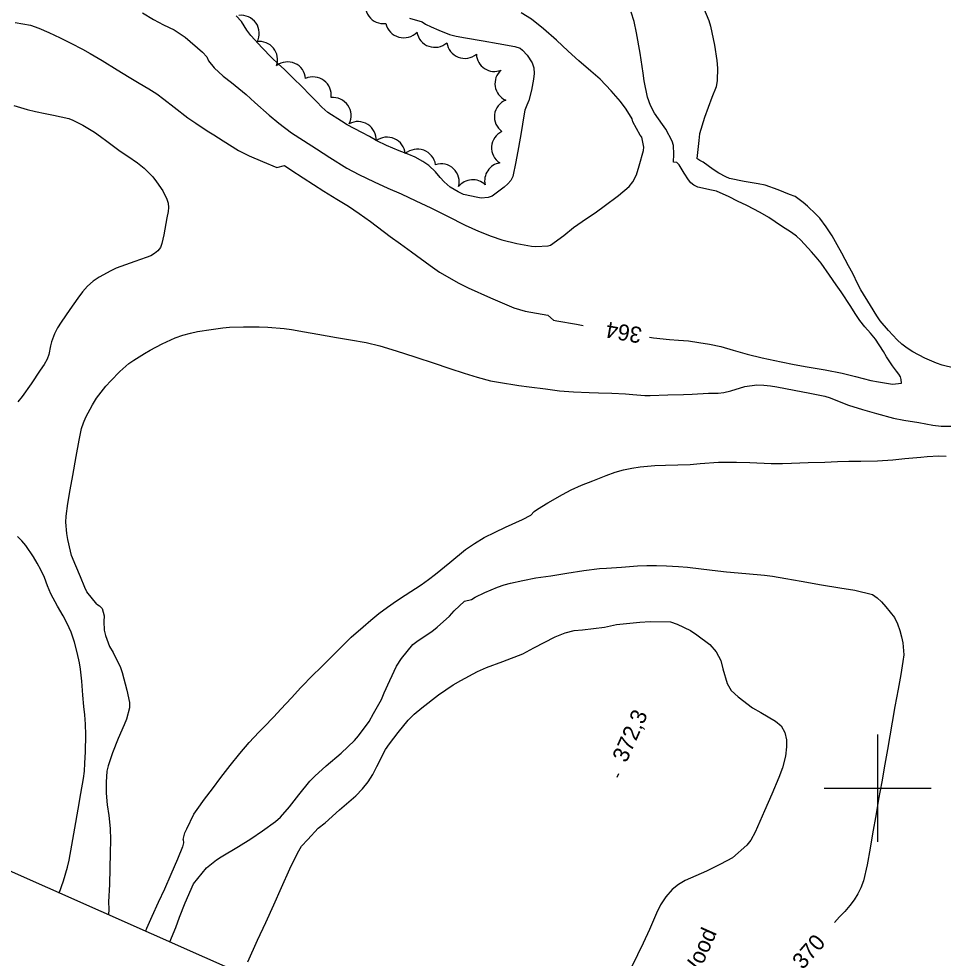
# Model space of a CAD drawing. Extents: x 287698 to 290158, y 5234163 to 5237182.
# Drawn here: x 288639.6 to 288812.3, y 5234368.2 to 5234543.7 of the extents above; entities that cross this region are included whole.
import ezdxf

# ---------------------------------------------------------------- set-up
doc = ezdxf.new("R2010")
doc.units = 0
for name, color, linetype in [('Niveau 1', 7, 'Continuous'), ('Niveau 2', 7, 'Continuous'), ('Niveau 3', 7, 'Continuous'), ('Niveau 4', 7, 'Continuous'), ('Niveau 44', 7, 'Continuous'), ('Niveau 60', 7, 'Continuous'), ('Niveau 61', 7, 'Continuous')]:
    doc.layers.add(name, color=color, linetype=linetype)

msp = doc.modelspace()

# ---------------------------------------------------------------- linework, layer by layer
at = {"layer": 'Niveau 1'}
for points in [[(288722.87, 5234434.91), (288724.16, 5234435.24), (288724.87, 5234435.64), (288726.69, 5234436.53), (288729.06, 5234437.53), (288730.29, 5234437.95), (288731.46, 5234438.27), (288733.75, 5234438.8), (288736.21, 5234439.25), (288738.99, 5234439.63), (288741.96, 5234440.13), (288745.18, 5234440.62), (288748.08, 5234440.99), (288749.4, 5234441.09), (288752.18, 5234441.25), (288755.2, 5234441.5), (288756.89, 5234441.58), (288758.71, 5234441.59), (288760.57, 5234441.53), (288762.85, 5234441.4), (288764.49, 5234441.25), (288767.08, 5234440.95), (288770.19, 5234440.56), (288771.82, 5234440.42), (288775.4, 5234440.11), (288778.87, 5234439.78), (288780.35, 5234439.58), (288782.85, 5234439.14), (288785.75, 5234438.63), (288789.54, 5234437.97), (288792.93, 5234437.43), (288795.75, 5234436.96), (288799.07, 5234436.18), (288799.93, 5234435.56), (288800.76, 5234434.78), (288801.57, 5234433.88), (288803.14, 5234431.87), (288803.69, 5234430.69), (288804.14, 5234429.45), (288804.49, 5234428.24), (288804.73, 5234427.12), (288804.9, 5234424.89), (288804.74, 5234423.68), (288804.31, 5234421.21), (288803.82, 5234418.46), (288803.25, 5234415.23), (288802.73, 5234412.3), (288802.29, 5234409.76), (288801.84, 5234407.21), (288801.35, 5234404.46), (288800.78, 5234401.21), (288800.2, 5234397.93), (288799.72, 5234395.18), (288799.06, 5234391.45), (288798.59, 5234388.78), (288798.04, 5234385.67), (288797.36, 5234382.71), (288796.87, 5234381.41), (288796.29, 5234380.26), (288795.61, 5234379.15), (288794.82, 5234378.08), (288793.9, 5234377), (288792.91, 5234375.95), (288791.97, 5234374.92)], [(288667.85, 5234371.28), (288668.96, 5234373.97), (288669.68, 5234375.94), (288670.74, 5234378.6), (288672.28, 5234382.11), (288674.7, 5234385.1), (288676.54, 5234386.64), (288677.45, 5234387.21), (288680.67, 5234389.09), (288682.96, 5234390.53), (288685.17, 5234392.04), (288687.56, 5234393.75), (288688.53, 5234394.6), (288690.22, 5234396.5), (288691.92, 5234398.73), (288693.97, 5234401.31), (288694.91, 5234402.25), (288697.03, 5234404.2), (288699.83, 5234406.55), (288702.33, 5234408.89), (288703.09, 5234409.76), (288705.07, 5234412.47), (288705.85, 5234413.94), (288707.36, 5234416.57), (288707.88, 5234417.78), (288708.9, 5234420.09), (288710.17, 5234422.75), (288711.13, 5234424.24), (288713.22, 5234426.83), (288714.23, 5234427.55), (288716.8, 5234429.24), (288717.75, 5234430.05), (288720.06, 5234432.1), (288720.97, 5234433.09), (288722.87, 5234434.91)]]:
    msp.add_lwpolyline(points, dxfattribs=at)
at = {"layer": 'Niveau 2'}
for points in [[(288761.88, 5234516.91), (288761.96, 5234518.41), (288761.88, 5234519.99), (288761.64, 5234520.79), (288760.49, 5234523.02), (288759.85, 5234523.93), (288758.37, 5234526.05), (288757.58, 5234527.47), (288757.04, 5234529.03), (288756.41, 5234532.07), (288756.24, 5234533.5), (288755.68, 5234537.26), (288755, 5234541.04), (288754.53, 5234543.14), (288753.98, 5234544.89)], [(288767.47, 5234545.71), (288768.49, 5234543.32), (288768.81, 5234542.27), (288769.53, 5234538.76), (288770.01, 5234535.87), (288770.11, 5234534.45), (288770.07, 5234532.11), (288769.84, 5234530.93), (288769.07, 5234528.97), (288767.71, 5234525.24), (288766.76, 5234522.16), (288766.62, 5234520.91), (288766.23, 5234517.6), (288766.23, 5234517.55)], [(288662.74, 5234544.77), (288664.8, 5234543.53), (288666.69, 5234542.56), (288668.66, 5234541.57), (288670.73, 5234540.25), (288673.92, 5234537.43), (288674.73, 5234536.55), (288675.1, 5234535.82), (288676.1, 5234534.53), (288677.8, 5234532.97), (288679.34, 5234531.76), (288682.09, 5234529.51), (288683.74, 5234528.06), (288686.4, 5234525.69), (288688.19, 5234524.2), (288690.59, 5234522.37), (288692.78, 5234520.93), (288695.22, 5234519.35), (288697.75, 5234517.74), (288700.9, 5234515.78), (288703.13, 5234514.58), (288706.02, 5234513.21), (288708.58, 5234512.04), (288711.07, 5234510.95), (288713.77, 5234509.64), (288716.59, 5234508.34), (288719.71, 5234506.81), (288723.02, 5234505.12), (288725.48, 5234504.01), (288727.88, 5234503.04), (288729.85, 5234502.39), (288732.63, 5234501.7), (288735.36, 5234501.19), (288736.21, 5234501.13), (288738.49, 5234501.26), (288738.91, 5234501.41), (288741.39, 5234503.21), (288743.23, 5234504.69), (288744.82, 5234505.78), (288747.54, 5234507.6), (288748.97, 5234508.66), (288751.62, 5234510.67), (288753.59, 5234512.37), (288754.31, 5234513.21), (288754.98, 5234514.53), (288755.47, 5234516.2), (288756.29, 5234519.06)], [(288756.29, 5234519.06), (288756.35, 5234519.69), (288755.96, 5234521.53), (288755.68, 5234521.94), (288754.33, 5234524.45), (288754.18, 5234524.95), (288753.06, 5234526.76), (288751.98, 5234528.24), (288750.28, 5234530.22), (288748.17, 5234532.41), (288746.46, 5234533.88), (288744.21, 5234535.81), (288742.2, 5234537.61), (288740.02, 5234539.64), (288737.63, 5234541.76), (288735.35, 5234543.58), (288733.46, 5234544.76)], [(288638.98, 5234542.95), (288641.83, 5234542.45), (288643.42, 5234541.93), (288645.29, 5234541.1), (288647.38, 5234540.11), (288649.38, 5234539.12), (288651.53, 5234538), (288652.95, 5234537.2), (288655.2, 5234535.86), (288658, 5234534.13), (288660.25, 5234532.77), (288662.15, 5234531.67), (288663.92, 5234530.6), (288665.45, 5234529.62), (288666.75, 5234528.67), (288668.67, 5234527.16), (288671.23, 5234525.18), (288672.72, 5234524.15), (288674.83, 5234522.74), (288676.05, 5234522), (288677.83, 5234520.87), (288680.7, 5234519.06), (288681.78, 5234518.48), (288682.68, 5234518.09), (288685.18, 5234517.01), (288687.81, 5234515.92), (288689.25, 5234516.27), (288689.25, 5234516.27)], [(288638.71, 5234527.48), (288641.2, 5234526.74), (288642.76, 5234526.34), (288644.57, 5234525.96), (288646.12, 5234525.69), (288649.01, 5234525.07), (288649.73, 5234524.74), (288651.58, 5234523.79), (288653.8, 5234522.5), (288654.93, 5234521.7), (288656.07, 5234520.81), (288658.56, 5234518.94), (288659.99, 5234518.01), (288661.82, 5234516.75), (288663.04, 5234515.77), (288664.68, 5234514.14), (288665.39, 5234513.21), (288666.52, 5234511.53), (288667.32, 5234510), (288667.52, 5234509.21), (288667.6, 5234508.44), (288667.51, 5234507.69), (288667.3, 5234506.5)], [(288757.39, 5234484.23), (288758.17, 5234484.09), (288761.15, 5234483.75), (288762.81, 5234483.66), (288764.68, 5234483.5), (288766.64, 5234483.24), (288768.59, 5234482.89), (288770.74, 5234482.44), (288773.06, 5234481.77), (288775.65, 5234481.05), (288778.47, 5234480.38), (288782.01, 5234479.61), (288784.45, 5234479.13), (288786.88, 5234478.7), (288790.22, 5234478.1), (288793.38, 5234477.49), (288795.85, 5234476.85), (288798.76, 5234476.12), (288800.18, 5234475.87), (288802.78, 5234475.41), (288804.49, 5234475.64), (288804.43, 5234476.3), (288804.28, 5234476.83), (288803.99, 5234477.33), (288803.55, 5234477.84), (288802.77, 5234478.88), (288801.68, 5234480.53), (288801.09, 5234481.56), (288799.59, 5234483.83), (288798.65, 5234484.98), (288797.64, 5234486.12), (288796.68, 5234487.33), (288795.82, 5234488.61), (288794.99, 5234489.95), (288793.19, 5234492.66), (288792.25, 5234493.98), (288791.02, 5234495.79), (288789.45, 5234498.01), (288788.56, 5234499.16), (288787.67, 5234500.12), (288785.67, 5234502.34), (288784.86, 5234503.05), (288783.92, 5234503.75), (288782.08, 5234504.96), (288779.67, 5234506.54), (288778.05, 5234507.47), (288775.56, 5234508.8), (288773.83, 5234509.59), (288772.31, 5234510.4), (288769.94, 5234511.48), (288769, 5234511.65), (288766.44, 5234512.23), (288765.72, 5234512.57), (288765.13, 5234513.02), (288764.68, 5234513.59), (288763.86, 5234514.86), (288762.93, 5234516.42), (288762.53, 5234516.81), (288761.88, 5234516.91)], [(288814.34, 5234478.42), (288812.04, 5234478.97), (288811.02, 5234479.37), (288808.85, 5234480.32), (288806.58, 5234481.48), (288805.51, 5234482.17), (288804.53, 5234482.92), (288803.64, 5234483.73), (288802.03, 5234485.45), (288800.51, 5234487.27), (288799.87, 5234488.2), (288798.7, 5234490.14), (288796.89, 5234493.07), (288796.34, 5234494.1), (288795.37, 5234496.09), (288794.59, 5234497.56), (288793.35, 5234499.87), (288792.43, 5234501.44), (288791.5, 5234503.14), (288790.42, 5234504.81), (288789.19, 5234506.43), (288788.5, 5234507.19), (288786.94, 5234508.7), (288786.12, 5234509.38), (288784.58, 5234510.45), (288783.55, 5234510.83), (288781.43, 5234511.72), (288779.02, 5234512.59), (288777.72, 5234512.83), (288775.08, 5234513.3), (288772.33, 5234513.85), (288771.66, 5234514.13), (288770.38, 5234514.85), (288769.31, 5234515.55), (288767.43, 5234516.9), (288766.8, 5234517.21), (288766.23, 5234517.55)], [(288689.25, 5234516.27), (288690.43, 5234515.47), (288692.74, 5234513.94), (288696.62, 5234511.48), (288699.04, 5234509.98), (288701.19, 5234508.68), (288703.22, 5234507.29), (288705.35, 5234505.78), (288708.98, 5234503.03), (288710.95, 5234501.62), (288712.97, 5234500.13), (288716.43, 5234497.57), (288718.19, 5234496.36), (288721.79, 5234494.27), (288723.57, 5234493.42), (288727.7, 5234491.54), (288732.07, 5234489.68), (288734.22, 5234489.07), (288738.42, 5234488.35)], [(288667.3, 5234506.5), (288666.74, 5234503.33), (288666.38, 5234501.68), (288666.08, 5234500.97), (288665.61, 5234500.34), (288665.01, 5234499.83), (288664.29, 5234499.41), (288663.43, 5234499.07), (288661.32, 5234498.36), (288657.86, 5234497.09), (288656.81, 5234496.58), (288654.64, 5234495.39), (288653.52, 5234494.68), (288652.47, 5234493.76), (288651.52, 5234492.67), (288650.68, 5234491.5), (288649.17, 5234489.4), (288647.55, 5234487.03), (288646.9, 5234485.95), (288646.29, 5234484.81), (288645.75, 5234483.36), (288645.58, 5234482.59), (288645.28, 5234480.95), (288644.95, 5234480.1), (288644.36, 5234479.12), (288643.62, 5234478.02), (288641.96, 5234475.49), (288640.27, 5234473.12), (288639.45, 5234472.11)], [(288738.42, 5234488.35), (288739.51, 5234487.38), (288740.08, 5234487.28), (288743.78, 5234486.63), (288745.03, 5234486.41)], [(288654.21, 5234434.34), (288652.34, 5234436.64), (288651.97, 5234437.49), (288651.19, 5234439.49), (288650.29, 5234441.49), (288649.51, 5234443.42), (288649.28, 5234444.28), (288648.79, 5234446.43), (288648.62, 5234447.53), (288648.46, 5234449.69), (288648.5, 5234450.78), (288648.81, 5234453.14), (288649.26, 5234455.73), (288649.74, 5234458.41), (288650.35, 5234461.9), (288650.9, 5234465), (288651.34, 5234467.15), (288651.71, 5234468.23), (288652.18, 5234469.25), (288653.42, 5234471.58), (288654.19, 5234472.8), (288655.03, 5234473.96), (288655.92, 5234475.06), (288656.83, 5234476.05), (288658.49, 5234477.78), (288660.22, 5234479.27), (288661.15, 5234479.93), (288663.11, 5234481.19), (288664.19, 5234481.8), (288666.41, 5234482.96), (288668.82, 5234484.08), (288670.26, 5234484.56), (288671.69, 5234484.97), (288673.03, 5234485.25), (288675.54, 5234485.66), (288677.77, 5234485.98), (288678.97, 5234486.06), (288681.6, 5234486.17), (288684.53, 5234486.15), (288686.17, 5234486.07), (288689.2, 5234485.84), (288690.56, 5234485.65), (288693, 5234485.22), (288695.48, 5234484.79), (288698.94, 5234484.18), (288701.61, 5234483.71), (288704.51, 5234483.19), (288707.05, 5234482.59), (288709.28, 5234481.93), (288711.49, 5234481.23), (288713.95, 5234480.42), (288717.04, 5234479.42), (288720.15, 5234478.37), (288722.81, 5234477.5), (288725.22, 5234476.72), (288727.72, 5234476.06), (288729.19, 5234475.79), (288733.03, 5234475.16), (288734.94, 5234474.93), (288737.98, 5234474.57), (288740.62, 5234474.22), (288743.21, 5234474.02), (288746.16, 5234473.86), (288747.86, 5234473.82), (288750.39, 5234473.74), (288752.95, 5234473.63), (288754.29, 5234473.48), (288756.55, 5234473.31), (288757.54, 5234473.35), (288760.81, 5234473.43), (288763.74, 5234473.48), (288765.39, 5234473.56), (288768.43, 5234473.76), (288770.22, 5234473.76), (288771.29, 5234473.85), (288772.61, 5234474.22), (288775.21, 5234474.97), (288777.45, 5234475.31), (288778.74, 5234475.27), (288780.01, 5234475.12), (288781.2, 5234474.91), (288784.42, 5234474.33), (288787.37, 5234473.77), (288790.12, 5234473.22), (288791.12, 5234472.88), (288792.2, 5234472.44), (288794.58, 5234471.54), (288797.21, 5234470.72), (288799.78, 5234469.99), (288802.97, 5234469.11), (288804.91, 5234468.74), (288807.69, 5234468.25), (288810.31, 5234467.79), (288811.9, 5234467.61), (288813.65, 5234467.58)], [(288670.37, 5234390.43), (288670.68, 5234391.63), (288671.02, 5234392.42), (288672.32, 5234395.15), (288672.93, 5234396.04), (288674.3, 5234397.96), (288675.82, 5234399.9), (288677.4, 5234402), (288679.12, 5234404.24), (288680.91, 5234406.47), (288682.67, 5234408.52), (288684.45, 5234410.44), (288685.39, 5234411.36), (288687.27, 5234413.33), (288688.58, 5234414.77), (288690.55, 5234416.89), (288692.34, 5234418.79), (288694.62, 5234421.17), (288695.91, 5234422.4), (288698.1, 5234424.58), (288700.19, 5234426.7), (288701.74, 5234428.18), (288703.93, 5234430.15), (288705.37, 5234431.37), (288706.88, 5234432.59), (288708.49, 5234433.82), (288710.16, 5234434.97), (288711.78, 5234436.02), (288714.77, 5234437.99), (288716.14, 5234438.96), (288717.44, 5234439.96), (288720.14, 5234442.16), (288723.06, 5234444.54), (288724.73, 5234445.7), (288726.56, 5234446.83), (288728.59, 5234447.83), (288730.54, 5234448.73), (288733.67, 5234450.16), (288735.23, 5234450.95), (288735.87, 5234451.67), (288736.47, 5234452.1), (288738.42, 5234453.27), (288741.14, 5234454.84), (288742.78, 5234455.73), (288744.74, 5234456.58), (288746.82, 5234457.4), (288749.32, 5234458.38), (288751.02, 5234458.99), (288752.57, 5234459.45), (288754.1, 5234459.78), (288755.65, 5234460), (288758.39, 5234460.27), (288760.37, 5234460.33), (288762.71, 5234460.35), (288764.98, 5234460.43), (288766.9, 5234460.6), (288770.29, 5234460.87), (288771.94, 5234460.9), (288773.63, 5234460.87), (288776.14, 5234460.78), (288780.1, 5234460.62), (288782.24, 5234460.63), (288783.92, 5234460.69), (288787.01, 5234460.78), (288790.16, 5234460.88), (288792.53, 5234461.02), (288794.62, 5234461.07), (288796.86, 5234461.07), (288800.01, 5234461.1), (288802.87, 5234461.28), (288805.11, 5234461.56), (288808.08, 5234461.81), (288809.27, 5234461.91), (288811.41, 5234462.05), (288812.79, 5234462.01)], [(288647.21, 5234380.42), (288647.99, 5234382.67), (288648.76, 5234385.25), (288649.05, 5234386.56), (288649.55, 5234389.33), (288650.12, 5234392.55), (288650.73, 5234396.06), (288651.26, 5234399.03), (288651.74, 5234401.8), (288651.9, 5234403.2), (288652.01, 5234404.65), (288652.11, 5234406.8), (288652.18, 5234409.96), (288652.13, 5234411.94), (288652, 5234413.68), (288651.82, 5234415.25), (288651.62, 5234417.34), (288651.42, 5234419.97), (288651.18, 5234422.19), (288650.97, 5234423.43), (288650.56, 5234425.35), (288650.05, 5234427.28), (288649.42, 5234429.14), (288648.7, 5234430.72), (288647.92, 5234432.15), (288646.86, 5234434), (288645.62, 5234436.29), (288644.98, 5234437.76), (288644.42, 5234439.31), (288643.78, 5234440.76), (288643.1, 5234442.04), (288642.4, 5234443.21), (288640.99, 5234445.33), (288640.23, 5234446.2), (288639.43, 5234447)], [(288654.21, 5234434.34), (288654.72, 5234434.07), (288655.19, 5234433.57), (288655.62, 5234432.21), (288655.51, 5234431.1), (288655.59, 5234429.5), (288655.83, 5234428.49), (288656.57, 5234426.46), (288657.27, 5234425.31), (288658.62, 5234422.55), (288658.94, 5234421.62), (288659.8, 5234418.32), (288660.34, 5234415.98), (288660.33, 5234414.98), (288659.76, 5234412.88), (288659.3, 5234411.85), (288658.2, 5234409.29), (288657.14, 5234406.58), (288656.33, 5234404.18), (288656.1, 5234403.15), (288655.96, 5234401.14), (288655.95, 5234399.04), (288656.14, 5234396.91), (288656.45, 5234394.9), (288656.7, 5234392.46), (288656.78, 5234390.38), (288656.7, 5234387.85), (288656.64, 5234385.08), (288656.61, 5234382.02), (288656.43, 5234378.76), (288656.44, 5234377.41), (288656.38, 5234376.36)], [(288682.41, 5234367.6), (288684.21, 5234371.64), (288685.76, 5234374.92), (288687.24, 5234378.22), (288688.72, 5234381.48), (288690.25, 5234384.96), (288691.66, 5234387.88), (288692.45, 5234389.17), (288693.59, 5234390.4), (288695.53, 5234392.53), (288696.86, 5234393.53), (288699.5, 5234395.93), (288702.56, 5234398.6), (288703.84, 5234399.85), (288704.91, 5234401.2), (288705.75, 5234402.53), (288706.51, 5234404.04), (288708.14, 5234407.19), (288708.89, 5234408.3), (288710.48, 5234410.42), (288712.38, 5234412.67), (288713.47, 5234413.79), (288714.93, 5234415.03), (288718.01, 5234417.4), (288720.78, 5234419.32), (288722.17, 5234420.13), (288725.29, 5234421.8), (288726.99, 5234422.52), (288730.04, 5234423.66), (288733.79, 5234425.11), (288735.82, 5234426.23), (288739.82, 5234428.27), (288741.66, 5234429.03), (288743.36, 5234429.47), (288744.92, 5234429.57), (288749.03, 5234430.08), (288751.25, 5234430.54), (288755.62, 5234431), (288757.56, 5234431.12), (288761.31, 5234431.07), (288762.55, 5234430.62), (288765.05, 5234429.43), (288766.26, 5234428.63), (288768.7, 5234426.8), (288769.89, 5234425.47), (288770.75, 5234423.83), (288771.09, 5234422.27), (288771.9, 5234419.55), (288772.67, 5234418.24), (288773.94, 5234417.05), (288776.63, 5234415.02), (288778.21, 5234414.13), (288780.92, 5234412.51), (288781.97, 5234411.63), (288782.69, 5234410.41), (288783.02, 5234409.04), (288783.02, 5234407.74), (288782.81, 5234405.99), (288782.22, 5234403.8), (288781.59, 5234402.01), (288780.27, 5234398.85), (288778.9, 5234395.74), (288777.16, 5234391.81), (288776.34, 5234390.31), (288775.58, 5234389.37), (288772.9, 5234386.99), (288770.68, 5234385.78), (288768.04, 5234384.52), (288764.05, 5234382.73), (288762.84, 5234382.04), (288761.66, 5234381.06), (288760.48, 5234379.69), (288759.45, 5234378.19), (288758.73, 5234376.63), (288757.41, 5234373.63), (288756.26, 5234371.03), (288754.13, 5234366.7)], [(288670.37, 5234390.43), (288670.38, 5234389.82), (288670.19, 5234389.03), (288669.28, 5234386.76), (288668.05, 5234383.91), (288666.84, 5234381.14), (288665.68, 5234378.68), (288664.52, 5234376.05), (288663.5, 5234373.77), (288663.29, 5234373.3)]]:
    msp.add_lwpolyline(points, dxfattribs=at)
at = {"layer": 'Niveau 3'}
msp.add_line((288751.37, 5234402.03), (288751.69, 5234402.76), dxfattribs=at)
at = {"layer": 'Niveau 4'}
msp.add_lwpolyline([(288712.63, 5234543.77), (288714.97, 5234543.07), (288715.57, 5234542.66), (288716.63, 5234542.13), (288718.08, 5234541.51), (288720.1, 5234540.7), (288721.33, 5234540.43), (288723.04, 5234540.12), (288726.35, 5234539.54), (288729.13, 5234539.05), (288732.26, 5234538.5), (288733.24, 5234538.18), (288733.7, 5234537.82), (288734.59, 5234536.89), (288735.48, 5234535.45), (288735.79, 5234534.48), (288735.87, 5234533.43), (288735.75, 5234532.38), (288735.39, 5234530.33), (288734.89, 5234528.43), (288734.49, 5234527.54), (288734.16, 5234526.59), (288733.97, 5234525.54), (288733.43, 5234522.45), (288732.93, 5234519.62), (288732.46, 5234516.98), (288731.91, 5234514.19), (288731.54, 5234513.48), (288730.96, 5234512.85), (288730.25, 5234512.23), (288728.06, 5234510.56), (288727.3, 5234510.29), (288725.98, 5234510.18), (288725.33, 5234510.29), (288722.71, 5234510.82), (288721.68, 5234511.34), (288720.22, 5234512.25), (288719.08, 5234513.2), (288718.33, 5234514), (288717.46, 5234515.07), (288716.19, 5234516.27), (288715.12, 5234516.99), (288713.64, 5234517.82), (288712.49, 5234518.3), (288710.67, 5234519.01), (288708.32, 5234519.99), (288706.49, 5234520.89), (288705.14, 5234521.65), (288703.69, 5234522.4), (288700.97, 5234523.83), (288699.88, 5234524.53), (288697.37, 5234526.19), (288696.26, 5234527.14), (288695.32, 5234528.14), (288694.18, 5234529.27), (288692.38, 5234531.15), (288691.07, 5234532.38), (288689.18, 5234534.23), (288688.13, 5234535.17), (288686.85, 5234536.41), (288685.09, 5234538.21), (288682.96, 5234540.51), (288682.23, 5234541.55), (288681.21, 5234543.13), (288680.24, 5234544.2)], dxfattribs=at)
at = {"layer": 'Niveau 44'}
for centre, radius, start, end in [((288707.75, 5234546.13), 3.38, 155.0039, 276.8372), ((288711.53, 5234543.58), 3.47, 193.4133, 315.4476), ((288708.43, 5234518.16), 3.4, 5.4395, 127.3017), ((288714.07, 5234515.87), 3.45, 8.961, 130.8616)]:
    msp.add_arc(centre, radius, start, end, dxfattribs=at)
for centre, major_axis, ratio, start_param, end_param in [((288681.18, 5234540.94), (-1.99, 2.72), 0.99898, 3.581007, 5.78994), ((288717.33, 5234541.71), (-1.13, -3.19), 0.999994, 5.221849, 7.348798), ((288684.61, 5234536.05), (-2.25, 2.5), 0.998985, 3.633398, 5.694939), ((288722.92, 5234539.64), (-1.92, -2.78), 0.999926, 5.45414, 7.584527), ((288728.45, 5234537.19), (3.31, 0.62), 0.998692, 2.999912, 4.905319), ((288689.85, 5234532.26), (-3.07, 1.36), 0.998984, 3.63247, 5.792308), ((288694.6, 5234529.41), (-3.38, 0.36), 0.999995, 3.115503, 5.244581), ((288731.91, 5234531.55), (-3.28, 0.73), 0.996837, 5.652292, 7.658326), ((288698.29, 5234525.57), (3.07, 1.48), 0.999825, 5.376645, 7.499949), ((288731.85, 5234525.35), (-3.37, 0.41), 0.999857, 5.222966, 7.345357), ((288702.97, 5234521.07), (1.82, 2.87), 0.999949, 5.216964, 7.346111), ((288731.31, 5234519.57), (-3.39, 0.18), 0.991295, 5.208963, 7.325335), ((288718.52, 5234513.21), (-2.44, 2.32), 0.99898, 3.635388, 5.78939), ((288729.99, 5234513.42), (-1.1, -3.18), 0.999936, 3.634661, 5.271275), ((288724.41, 5234510.24), (-3.31, 0.59), 0.99899, 4.129908, 5.793835)]:
    msp.add_ellipse(centre, major_axis=major_axis, ratio=ratio, start_param=start_param, end_param=end_param, dxfattribs=at)
at = {"layer": 'Niveau 60'}
msp.add_lwpolyline([(289077.96, 5234189.73), (287724.51, 5234788.9), (288562.53, 5236681.9), (289915.99, 5236082.74)], close=True, dxfattribs=at)
at = {"layer": 'Niveau 61'}
for points in [[(288800, 5234410), (288800, 5234400), (288800, 5234390)], [(288790, 5234400), (288800, 5234400), (288810, 5234400)]]:
    msp.add_lwpolyline(points, dxfattribs=at)

# ---------------------------------------------------------------- texts
at = {"layer": 'Niveau 1'}
msp.add_text('370', height=3, rotation=48.8656, dxfattribs=at).set_placement((288786.05, 5234366))
at = {"layer": 'Niveau 2'}
msp.add_text('364', height=3, rotation=170.0062, dxfattribs=at).set_placement((288756.17, 5234485.97))
at = {"layer": 'Niveau 3'}
msp.add_text('372,3', height=3, rotation=66.1217, dxfattribs=at).set_placement((288753.09, 5234404.61))
at = {"layer": 'Niveau 44'}
msp.add_text('Wood', height=3, rotation=66.1212, dxfattribs=at).set_placement((288765.82, 5234363.48))

doc.saveas('drawing.dxf')
